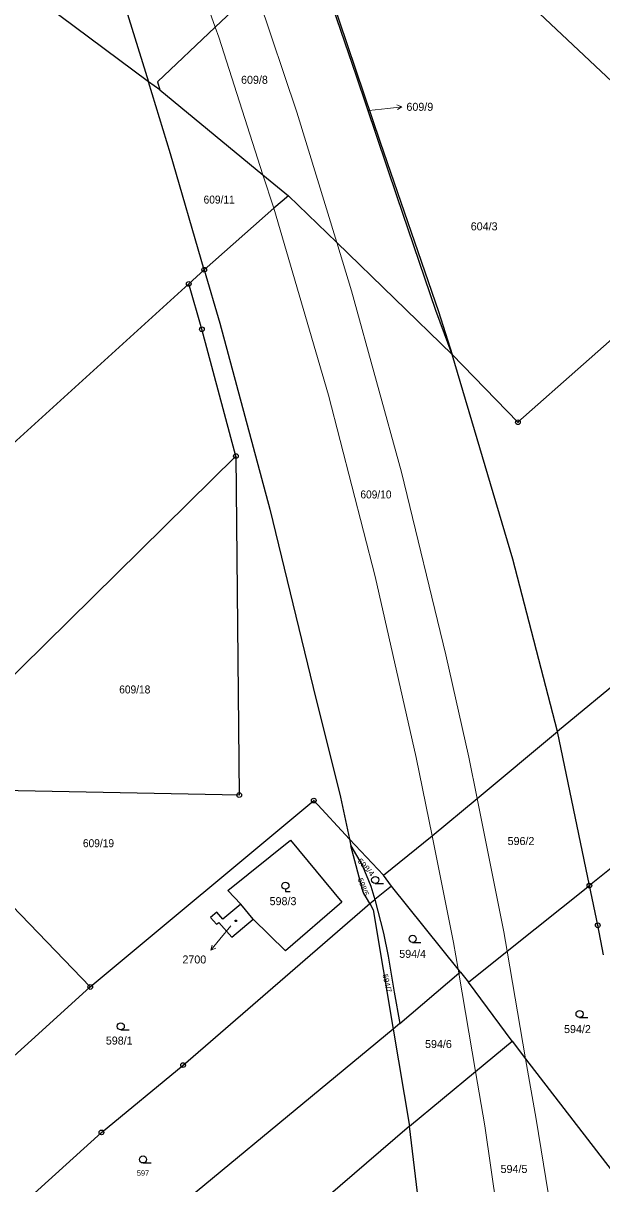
# Model space of a CAD drawing. Extents: x -679733 to -673243, y -1075091 to -1066557.
# Drawn here: x -675419.7 to -675296.8, y -1071355 to -1071108.5 of the extents above; entities that cross this region are included whole.
import ezdxf
from ezdxf.enums import TextEntityAlignment as Align

# ---------------------------------------------------------------- set-up
doc = ezdxf.new("R2010")
doc.units = 0
doc.header["$LTSCALE"] = 0.68
for name, color, linetype, lineweight in [('1', 7, 'Continuous', 25), ('3', 7, 'Continuous', 25), ('4', 7, 'Continuous', 13), ('5', 7, 'Continuous', 25), ('7', 7, 'Continuous', 13), ('8', 7, 'Continuous', 25)]:
    doc.layers.add(name, color=color, linetype=linetype, lineweight=lineweight)
doc.layers.add('2', color=7, linetype='Continuous')

msp = doc.modelspace()

# ---------------------------------------------------------------- linework, layer by layer
at = {"layer": '1'}
for p, q in [((-675390.68, -1071122.62), (-675393.1, -1071120.93)), ((-675381.25, -1071160.85), (-675384.54, -1071163.84)), ((-675446.14, -1071271.03), (-675374.52, -1071200.43)), ((-675236.72, -1071201.3), (-675306.22, -1071258.94)), ((-675233.58, -1071238.71), (-675299.43, -1071291.65)), ((-675299.43, -1071291.65), (-675306.22, -1071258.94)), ((-675341.43, -1071291.73), (-675343.16, -1071289.41)), ((-675346.09, -1071295.48), (-675345.04, -1071294.6)), ((-675370.85, -1071298.8), (-675373.5, -1071295.59)), ((-675326.81, -1071310.03), (-675325.12, -1071312.13))]:
    msp.add_line(p, q, dxfattribs=at)
for points in [[(-675224.68, -1070941.5), (-675224.4, -1070946), (-675239.23, -1070958.16), (-675265.48, -1070963.2), (-675284.54, -1070954.45), (-675286.06, -1070949.03), (-675376.09, -1071044.19), (-675342, -1071076.27), (-675265, -1071148.73)], [(-675407.43, -1071075.85), (-675400.13, -1071098.03), (-675393.1, -1071120.93)], [(-675358.29, -1071090.04), (-675356.02, -1071097.62), (-675343.86, -1071133.73), (-675331.5, -1071169.7), (-675328.57, -1071178.83)], [(-675358.86, -1071090.57), (-675366.24, -1071097.27), (-675370.39, -1071101.21), (-675378.91, -1071109.29), (-675391.16, -1071120.91), (-675390.68, -1071122.62)], [(-675328.57, -1071178.83), (-675332.07, -1071169.49), (-675340.26, -1071145.35), (-675348.9, -1071119.69), (-675358.86, -1071090.57)], [(-675381.25, -1071160.85), (-675388.41, -1071136.23), (-675393.1, -1071120.93), (-675421.3, -1071099.81), (-675516.96, -1071196.23)], [(-675390.68, -1071122.62), (-675368.78, -1071140.65), (-675363.33, -1071145.13)], [(-675363.33, -1071145.13), (-675366.49, -1071147.78), (-675381.25, -1071160.85)], [(-675328.57, -1071178.83), (-675353.11, -1071155.03), (-675363.33, -1071145.13)], [(-675328.57, -1071178.83), (-675314.61, -1071193.24), (-675272.77, -1071156.22)], [(-675381.25, -1071160.85), (-675377.95, -1071172.19), (-675367.34, -1071211.72), (-675358.08, -1071249.54), (-675352.31, -1071272.89), (-675350.41, -1071281.79)], [(-675374.52, -1071200.43), (-675381.74, -1071173.49), (-675384.54, -1071163.84), (-675471.79, -1071243.14)], [(-675306.22, -1071258.94), (-675315.72, -1071222.3), (-675328.57, -1071178.83)], [(-675374.52, -1071200.43), (-675373.82, -1071272.42), (-675446.14, -1071271.03)], [(-675343.16, -1071289.41), (-675332.86, -1071281.08), (-675323.29, -1071273.13), (-675306.22, -1071258.94)], [(-675425.24, -1071361.84), (-675436.38, -1071349.33), (-675440.52, -1071344.86), (-675415.66, -1071322.42), (-675405.45, -1071313.18), (-675446.14, -1071271.03), (-675455.84, -1071280.59)], [(-675405.45, -1071313.18), (-675357.97, -1071273.58), (-675350.41, -1071281.79)], [(-675373.5, -1071295.59), (-675376.2, -1071292.69), (-675362.93, -1071281.96), (-675352.03, -1071295.18), (-675364, -1071305.53), (-675370.85, -1071298.8)], [(-675343.16, -1071289.41), (-675350.41, -1071281.79), (-675350.08, -1071283.2)], [(-675350.08, -1071283.2), (-675347.7, -1071287.3), (-675345.83, -1071291.73), (-675345.04, -1071294.6)], [(-675346.09, -1071295.48), (-675347.51, -1071293.01), (-675350.08, -1071283.2)], [(-675326.81, -1071310.03), (-675327.3, -1071309.41), (-675341.43, -1071291.73), (-675345.04, -1071294.6)], [(-675325.12, -1071312.13), (-675316.89, -1071305.57), (-675299.43, -1071291.65)], [(-675296.44, -1071306.37), (-675297.65, -1071300.08), (-675299.43, -1071291.65)], [(-675345.04, -1071294.6), (-675343.15, -1071301.75), (-675342.19, -1071306.62), (-675340.87, -1071314.25), (-675339.68, -1071320.95)], [(-675424.11, -1071363.11), (-675403.07, -1071344.08), (-675385.74, -1071329.78), (-675346.09, -1071295.48)], [(-675373.5, -1071295.59), (-675377.32, -1071298.74), (-675378.57, -1071297.27), (-675379.89, -1071298.4), (-675378.64, -1071299.86), (-675378.16, -1071299.45), (-675375.35, -1071302.63), (-675370.85, -1071298.8)], [(-675346.09, -1071295.48), (-675345.34, -1071296.78), (-675341.09, -1071322.13)], [(-675339.68, -1071320.95), (-675327.16, -1071310.25), (-675326.81, -1071310.03)], [(-675337.64, -1071342.74), (-675323.6, -1071331.13), (-675315.85, -1071324.72), (-675325.12, -1071312.13)], [(-675341.09, -1071322.13), (-675401.96, -1071372.38), (-675437.45, -1071402.56), (-675459.27, -1071422.32)], [(-675339.68, -1071320.95), (-675341.09, -1071322.13), (-675337.64, -1071342.74)], [(-675315.85, -1071324.72), (-675312.97, -1071328.47), (-675289.8, -1071358.54), (-675289.69, -1071358.68)], [(-675337.64, -1071342.74), (-675393.97, -1071391.25), (-675418.33, -1071412.33)], [(-675303.21, -1071375.22), (-675303.9, -1071375.37), (-675305.52, -1071375.74), (-675317.12, -1071378.33), (-675318.45, -1071378.63), (-675318.99, -1071378.75), (-675327.32, -1071380.01), (-675329.71, -1071379.33), (-675334.39, -1071369.83), (-675337.64, -1071342.74)]]:
    msp.add_lwpolyline(points, dxfattribs=at)
at = {"layer": '3'}
for p, q in [((-675344.933, -1071291.19), (-675343.183, -1071291.19)), ((-675336.973, -1071303.7), (-675335.223, -1071303.7)), ((-675301.513, -1071319.67), (-675299.763, -1071319.67)), ((-675398.973, -1071322.29), (-675397.223, -1071322.29)), ((-675394.243, -1071350.56), (-675392.493, -1071350.56))]:
    msp.add_line(p, q, dxfattribs=at)
msp.add_lwpolyline([(-675363.99, -1071292.422), (-675363.99, -1071292.92), (-675362.989, -1071292.92)], dxfattribs=at)
for centre in [(-675344.9329, -1071290.4398), (-675363.9893, -1071291.6709), (-675336.9729, -1071302.9498), (-675301.5129, -1071318.9198), (-675398.9729, -1071321.5398), (-675394.2429, -1071349.8098)]:
    msp.add_circle(centre, 0.75, dxfattribs=at)
at = {"layer": '4'}
for p, q in [((-675391.58, -1071074.02), (-675378.91, -1071109.29)), ((-675370.39, -1071101.21), (-675361.55, -1071127.36)), ((-675378.91, -1071109.29), (-675378.15, -1071111.41)), ((-675378.15, -1071111.41), (-675368.78, -1071140.65)), ((-675361.55, -1071127.36), (-675353.11, -1071155.03)), ((-675368.78, -1071140.65), (-675366.49, -1071147.78)), ((-675366.49, -1071147.78), (-675354.85, -1071187.49)), ((-675353.11, -1071155.03), (-675349.97, -1071165.35)), ((-675349.97, -1071165.35), (-675339.33, -1071203.86)), ((-675354.85, -1071187.49), (-675344.92, -1071226.02)), ((-675339.33, -1071203.86), (-675329.9, -1071242.62)), ((-675344.92, -1071226.02), (-675336.23, -1071264.42)), ((-675329.9, -1071242.62), (-675325.05, -1071264.39)), ((-675336.23, -1071264.42), (-675332.86, -1071281.08)), ((-675325.05, -1071264.39), (-675323.29, -1071273.13)), ((-675323.29, -1071273.13), (-675317.6, -1071301.45)), ((-675332.86, -1071281.08), (-675328.27, -1071303.72)), ((-675317.6, -1071301.45), (-675316.89, -1071305.57)), ((-675328.27, -1071303.72), (-675327.3, -1071309.41)), ((-675316.89, -1071305.57), (-675312.97, -1071328.47)), ((-675327.3, -1071309.41), (-675327.16, -1071310.25)), ((-675327.16, -1071310.25), (-675323.6, -1071331.13)), ((-675312.97, -1071328.47), (-675310.77, -1071341.26)), ((-675323.6, -1071331.13), (-675321.63, -1071342.65)), ((-675310.77, -1071341.26), (-675307.29, -1071362.49)), ((-675321.63, -1071342.65), (-675318.42, -1071365.25))]:
    msp.add_line(p, q, dxfattribs=at)
at = {"layer": '5'}
msp.add_circle((-675374.5468, -1071299.1292), 0.175, dxfattribs=at)
at = {"layer": '7'}
for p, q in [((-675339.291, -1071126.204), (-675340.346, -1071125.829)), ((-675379.809, -1071305.362), (-675378.789, -1071304.899))]:
    msp.add_line(p, q, dxfattribs=at)
for points in [[(-675346.29, -1071127.03), (-675342.27, -1071126.57), (-675339.291, -1071126.204), (-675340.224, -1071126.823)], [(-675375.61, -1071300.22), (-675377.92, -1071303.03), (-675379.809, -1071305.362), (-675379.567, -1071304.269)]]:
    msp.add_lwpolyline(points, dxfattribs=at)
at = {"layer": '8'}
for centre, radius in [((-675381.25, -1071160.8499), 0.5), ((-675381.25, -1071160.8499), 0.0303), ((-675384.54, -1071163.8399), 0.5), ((-675384.54, -1071163.8399), 0.0303), ((-675381.74, -1071173.4899), 0.5), ((-675381.74, -1071173.4899), 0.0303), ((-675314.61, -1071193.2399), 0.5), ((-675314.61, -1071193.2399), 0.0303), ((-675374.52, -1071200.4299), 0.5), ((-675374.52, -1071200.4299), 0.0303), ((-675373.82, -1071272.4199), 0.5), ((-675373.82, -1071272.4199), 0.0303), ((-675357.97, -1071273.5799), 0.5), ((-675357.97, -1071273.5799), 0.0303), ((-675299.43, -1071291.6499), 0.5), ((-675299.43, -1071291.6499), 0.0303), ((-675297.65, -1071300.0799), 0.5), ((-675297.65, -1071300.0799), 0.0303), ((-675405.45, -1071313.1799), 0.5), ((-675405.45, -1071313.1799), 0.0303), ((-675385.74, -1071329.7799), 0.5), ((-675385.74, -1071329.7799), 0.0303), ((-675403.07, -1071344.0799), 0.5), ((-675403.07, -1071344.0799), 0.0303)]:
    msp.add_circle(centre, radius, dxfattribs=at)

# ---------------------------------------------------------------- texts
at = {"layer": '2'}
for s, p in [('609/8', (-675373.42, -1071121.34)), ('609/9', (-675338.29, -1071127.08)), ('604/3', (-675324.63, -1071152.47)), ('596/2', (-675316.8, -1071283.029)), ('594/4', (-675339.82, -1071306.989)), ('594/2', (-675304.81, -1071322.97)), ('594/6', (-675334.34, -1071326.14)), ('594/5', (-675318.29, -1071352.68))]:
    msp.add_text(s, height=1.7, dxfattribs=at).set_placement(p)
at = {"layer": '2', "width": 0.95}
for s, p in [('609/11', (-675381.38, -1071146.79)), ('609/10', (-675348.07, -1071209.41)), ('609/18', (-675399.3, -1071250.83)), ('609/19', (-675407.01, -1071283.489))]:
    msp.add_text(s, height=1.7, dxfattribs=at).set_placement(p)
at = {"layer": '2', "width": 1.15}
msp.add_text('598/4', height=1.14, rotation=312, dxfattribs=at).set_placement((-675347.3144, -1071288.1256), align=Align.CENTER)
at = {"layer": '2'}
for s, rotation, p in [('598/5', 291, (-675347.9691, -1071292.1297)), ('594/7', 283, (-675342.935, -1071312.5233))]:
    msp.add_text(s, height=1.14, rotation=rotation, dxfattribs=at).set_placement(p, align=Align.CENTER)
for s, height, p in [('598/3', 1.7, (-675364.51, -1071295.8)), ('598/1', 1.7, (-675399.3, -1071325.41)), ('597', 1.14, (-675394.25, -1071353.27))]:
    msp.add_text(s, height=height, dxfattribs=at).set_placement(p, align=Align.CENTER)
msp.add_text('2700', height=1.7, dxfattribs=at).set_placement((-675380.82, -1071308.183), align=Align.RIGHT)

doc.saveas('drawing.dxf')
